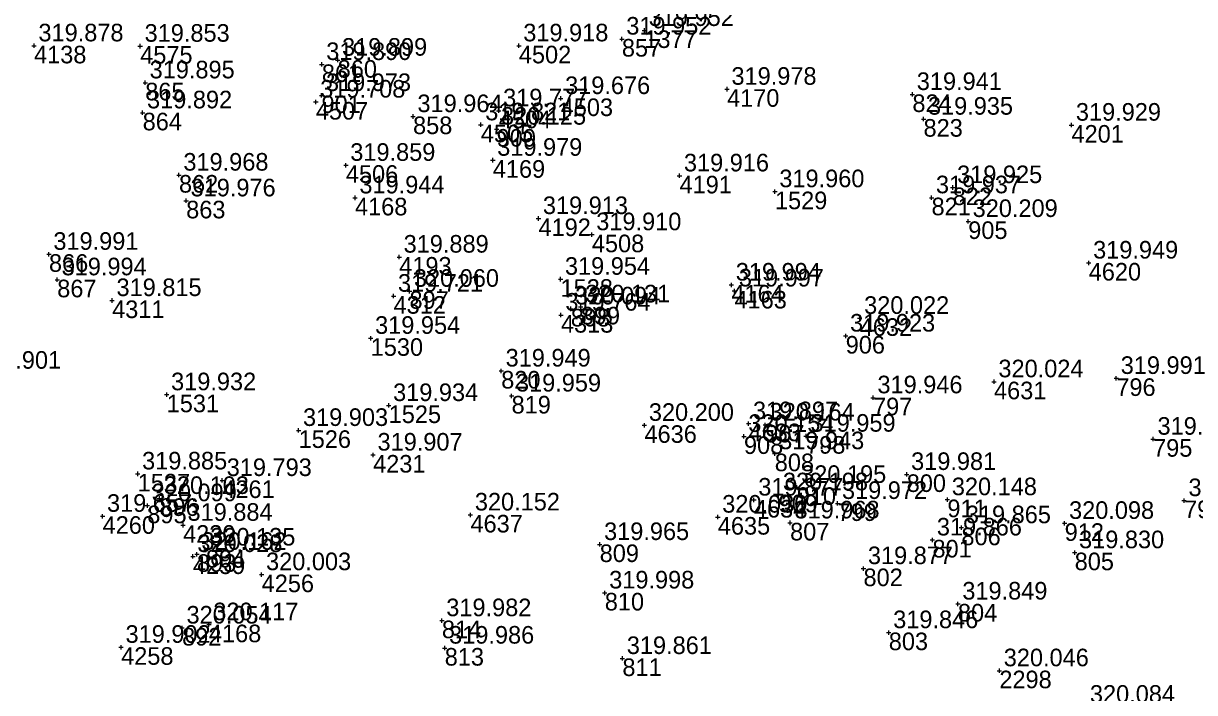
# Model space of a CAD drawing. Extents: x -829398 to -819400, y -1074439 to -1067977.
# Drawn here: x -821081.8 to -821001.9, y -1070069.5 to -1070023.8 of the extents above; entities that cross this region are included whole.
import ezdxf

# ---------------------------------------------------------------- set-up
doc = ezdxf.new("R2010")
doc.units = 0
for name, color, linetype in [('Vrstva 60', 7, 'Continuous'), ('Vrstva 61', 7, 'Continuous'), ('Čísla bodů_doměření_2012', 7, 'Continuous')]:
    doc.layers.add(name, color=color, linetype=linetype)

# ---------------------------------------------------------------- blocks, each defined once
blk = doc.blocks.new('BOD')
at = {"layer": 'Čísla bodů_doměření_2012'}
for p, q in [((-0.15, 0), (0.15, 0)), ((0, -0.15), (0, 0.15))]:
    blk.add_line(p, q, dxfattribs=at)

msp = doc.modelspace()

# ---------------------------------------------------------------- block references
at = {"layer": 'Vrstva 60'}
for p in [(-821039.461, -1070024.304), (-821039.461, -1070024.304), (-821040.992, -1070024.893), (-821040.992, -1070024.893), (-821081.074, -1070025.353), (-821081.074, -1070025.353), (-821073.836, -1070025.38), (-821073.836, -1070025.38), (-821048.016, -1070025.353), (-821048.016, -1070025.353), (-821061.45, -1070026.626), (-821061.45, -1070026.626), (-821060.371, -1070026.331), (-821060.371, -1070026.331), (-821073.493, -1070027.878), (-821073.493, -1070027.878), (-821033.822, -1070028.315), (-821033.822, -1070028.315), (-821061.86, -1070029.189), (-821061.86, -1070029.189), (-821061.47, -1070028.742), (-821061.47, -1070028.742), (-821045.164, -1070028.948), (-821045.164, -1070028.948), (-821021.184, -1070028.672), (-821021.184, -1070028.672), (-821073.668, -1070029.923), (-821073.668, -1070029.923), (-821049.389, -1070029.785), (-821049.389, -1070029.785), (-821055.231, -1070030.181), (-821055.231, -1070030.181), (-821050.61, -1070030.739), (-821050.61, -1070030.739), (-821020.424, -1070030.355), (-821020.424, -1070030.355), (-821010.336, -1070030.763), (-821010.336, -1070030.763), (-821049.534, -1070031.035), (-821049.534, -1070031.035), (-821049.794, -1070033.157), (-821049.794, -1070033.157), (-821059.812, -1070033.502), (-821059.812, -1070033.502), (-821071.191, -1070034.171), (-821071.191, -1070034.171), (-821037.062, -1070034.224), (-821037.062, -1070034.224), (-821030.556, -1070035.303), (-821030.556, -1070035.303), (-821018.434, -1070035.023), (-821018.434, -1070035.023), (-821070.701, -1070035.927), (-821070.701, -1070035.927), (-821059.189, -1070035.725), (-821059.189, -1070035.725), (-821019.879, -1070035.717), (-821019.879, -1070035.717), (-821046.679, -1070037.135), (-821046.679, -1070037.135), (-821017.376, -1070037.333), (-821017.376, -1070037.333), (-821043.039, -1070038.238), (-821043.039, -1070038.238), (-821080.056, -1070039.573), (-821080.056, -1070039.573), (-821056.175, -1070039.765), (-821056.175, -1070039.765), (-821009.161, -1070040.168), (-821009.161, -1070040.168), (-821079.494, -1070041.311), (-821079.494, -1070041.311), (-821045.175, -1070041.276), (-821045.175, -1070041.276), (-821033.526, -1070041.671), (-821075.751, -1070042.729), (-821075.751, -1070042.729), (-821056.561, -1070042.431), (-821056.561, -1070042.431), (-821055.474, -1070042.094), (-821055.474, -1070042.094), (-821033.316, -1070042.074), (-821044.475, -1070043.3), (-821044.475, -1070043.3), (-821043.796, -1070043.16), (-821043.796, -1070043.16), (-821045.144, -1070043.722), (-821045.144, -1070043.722), (-821024.775, -1070043.942), (-821024.775, -1070043.942), (-821025.732, -1070045.149), (-821025.732, -1070045.149), (-821058.119, -1070045.303), (-821058.119, -1070045.303), (-821049.22, -1070047.534), (-821049.22, -1070047.534), (-821015.619, -1070048.268), (-821015.619, -1070048.268), (-821007.279, -1070048.039), (-821007.279, -1070048.039), (-821072.029, -1070049.153), (-821072.029, -1070049.153), (-821056.892, -1070049.889), (-821056.892, -1070049.889), (-821048.514, -1070049.238), (-821048.514, -1070049.238), (-821023.867, -1070049.36), (-821023.867, -1070049.36), (-821063.034, -1070051.587), (-821063.034, -1070051.587), (-821039.453, -1070051.239), (-821039.453, -1070051.239), (-821032.353, -1070051.129), (-821032.353, -1070051.129), (-821031.22, -1070051.217), (-821031.22, -1070051.217), (-821032.669, -1070051.996), (-821032.669, -1070051.996), (-821028.431, -1070051.978), (-821028.431, -1070051.978), (-821004.771, -1070052.186), (-821004.771, -1070052.186), (-821030.569, -1070053.174), (-821030.569, -1070053.174), (-821057.954, -1070053.267), (-821057.954, -1070053.267), (-821074.006, -1070054.555), (-821074.006, -1070054.555), (-821021.572, -1070054.59), (-821021.572, -1070054.59), (-821068.236, -1070055.003), (-821068.236, -1070055.003), (-821029.069, -1070055.473), (-821029.069, -1070055.473), (-821072.525, -1070056.226), (-821072.525, -1070056.226), (-821031.992, -1070056.336), (-821031.992, -1070056.336), (-821030.312, -1070055.977), (-821030.312, -1070055.977), (-821018.795, -1070056.311), (-821018.795, -1070056.311), (-821002.659, -1070056.375), (-821002.659, -1070056.375), (-821073.349, -1070056.722), (-821073.349, -1070056.722), (-821026.285, -1070056.567), (-821026.285, -1070056.567), (-821076.399, -1070057.444), (-821076.399, -1070057.444), (-821051.317, -1070057.353), (-821051.317, -1070057.353), (-821034.451, -1070057.5), (-821034.451, -1070057.5), (-821029.523, -1070057.896), (-821029.523, -1070057.896), (-821010.802, -1070057.927), (-821010.802, -1070057.927), (-821070.911, -1070058.056), (-821070.911, -1070058.056), (-821017.841, -1070058.222), (-821017.841, -1070058.222), (-821042.506, -1070059.37), (-821042.506, -1070059.37), (-821019.816, -1070059.059), (-821019.816, -1070059.059), (-821070.241, -1070060.187), (-821070.241, -1070060.187), (-821069.963, -1070060.039), (-821069.963, -1070060.039), (-821069.356, -1070059.745), (-821069.356, -1070059.745), (-821010.119, -1070059.929), (-821010.119, -1070059.929), (-821024.518, -1070061.014), (-821024.518, -1070061.014), (-821065.554, -1070061.425), (-821065.554, -1070061.425), (-821042.158, -1070062.673), (-821042.158, -1070062.673), (-821018.079, -1070063.427), (-821018.079, -1070063.427), (-821070.978, -1070065.065), (-821070.978, -1070065.065), (-821069.151, -1070064.84), (-821053.266, -1070064.564), (-821053.266, -1070064.564), (-821022.794, -1070065.381), (-821022.794, -1070065.381), (-821075.136, -1070066.38), (-821075.136, -1070066.38), (-821053.071, -1070066.435), (-821053.071, -1070066.435), (-821040.957, -1070067.145), (-821040.957, -1070067.145), (-821015.255, -1070067.98), (-821015.255, -1070067.98)]:
    msp.add_blockref('BOD', p, dxfattribs=at)

# ---------------------------------------------------------------- texts
for s, p in [('1377', (-821039.461, -1070025.504)), ('857', (-821040.992, -1070026.093)), ('857', (-821040.992, -1070026.093)), ('4138', (-821081.074, -1070026.553)), ('4575', (-821073.836, -1070026.58)), ('4502', (-821048.016, -1070026.553)), ('861', (-821061.45, -1070027.826)), ('861', (-821061.45, -1070027.826)), ('860', (-821060.371, -1070027.531)), ('860', (-821060.371, -1070027.531)), ('865', (-821073.493, -1070029.078)), ('865', (-821073.493, -1070029.078)), ('901', (-821061.47, -1070029.942)), ('901', (-821061.47, -1070029.942)), ('4503', (-821045.164, -1070030.148)), ('4170', (-821033.822, -1070029.515)), ('824', (-821021.184, -1070029.872)), ('824', (-821021.184, -1070029.872)), ('4507', (-821061.86, -1070030.389)), ('4504', (-821049.389, -1070030.985)), ('864', (-821073.668, -1070031.123)), ('864', (-821073.668, -1070031.123)), ('858', (-821055.231, -1070031.381)), ('858', (-821055.231, -1070031.381)), ('823', (-821020.424, -1070031.555)), ('823', (-821020.424, -1070031.555)), ('4505', (-821050.61, -1070031.939)), ('900', (-821049.534, -1070032.235)), ('900', (-821049.534, -1070032.235)), ('4201', (-821010.336, -1070031.963)), ('4506', (-821059.812, -1070034.702)), ('4169', (-821049.794, -1070034.357)), ('862', (-821071.191, -1070035.371)), ('862', (-821071.191, -1070035.371)), ('4191', (-821037.062, -1070035.424)), ('1529', (-821030.556, -1070036.503)), ('822', (-821018.434, -1070036.223)), ('822', (-821018.434, -1070036.223)), ('863', (-821070.701, -1070037.127)), ('863', (-821070.701, -1070037.127)), ('4168', (-821059.189, -1070036.925)), ('821', (-821019.879, -1070036.917)), ('821', (-821019.879, -1070036.917)), ('4192', (-821046.679, -1070038.335)), ('905', (-821017.376, -1070038.533)), ('905', (-821017.376, -1070038.533)), ('4508', (-821043.039, -1070039.438)), ('866', (-821080.056, -1070040.773)), ('866', (-821080.056, -1070040.773)), ('4193', (-821056.175, -1070040.965)), ('4620', (-821009.161, -1070041.368)), ('867', (-821079.494, -1070042.511)), ('867', (-821079.494, -1070042.511)), ('1528', (-821045.175, -1070042.476)), ('4164', (-821033.526, -1070042.871)), ('4312', (-821056.561, -1070043.631)), ('897', (-821055.474, -1070043.294)), ('897', (-821055.474, -1070043.294)), ('4163', (-821033.316, -1070043.274)), ('4311', (-821075.751, -1070043.929)), ('898', (-821044.475, -1070044.5)), ('898', (-821044.475, -1070044.5)), ('899', (-821043.796, -1070044.36)), ('899', (-821043.796, -1070044.36)), ('4313', (-821045.144, -1070044.922)), ('4632', (-821024.775, -1070045.142)), ('1530', (-821058.119, -1070046.503)), ('906', (-821025.732, -1070046.349)), ('906', (-821025.732, -1070046.349)), ('820', (-821049.22, -1070048.734)), ('820', (-821049.22, -1070048.734)), ('796', (-821007.279, -1070049.239)), ('796', (-821007.279, -1070049.239)), ('4631', (-821015.619, -1070049.468)), ('1531', (-821072.029, -1070050.353)), ('819', (-821048.514, -1070050.438)), ('819', (-821048.514, -1070050.438)), ('797', (-821023.867, -1070050.56)), ('797', (-821023.867, -1070050.56)), ('1525', (-821056.892, -1070051.089)), ('4636', (-821039.453, -1070052.439)), ('4633', (-821032.353, -1070052.329)), ('907', (-821031.22, -1070052.417)), ('907', (-821031.22, -1070052.417)), ('1526', (-821063.034, -1070052.787)), ('908', (-821032.669, -1070053.196)), ('908', (-821032.669, -1070053.196)), ('798', (-821028.431, -1070053.178)), ('798', (-821028.431, -1070053.178)), ('795', (-821004.771, -1070053.386)), ('795', (-821004.771, -1070053.386)), ('4231', (-821057.954, -1070054.467)), ('808', (-821030.569, -1070054.374)), ('808', (-821030.569, -1070054.374)), ('1527', (-821074.006, -1070055.755)), ('800', (-821021.572, -1070055.79)), ('800', (-821021.572, -1070055.79)), ('4261', (-821068.236, -1070056.203)), ('896', (-821072.525, -1070057.426)), ('896', (-821072.525, -1070057.426)), ('909', (-821030.312, -1070057.177)), ('909', (-821030.312, -1070057.177)), ('910', (-821029.069, -1070056.673)), ('910', (-821029.069, -1070056.673)), ('895', (-821073.349, -1070057.922)), ('895', (-821073.349, -1070057.922)), ('4634', (-821031.992, -1070057.536)), ('799', (-821026.285, -1070057.767)), ('799', (-821026.285, -1070057.767)), ('911', (-821018.795, -1070057.511)), ('911', (-821018.795, -1070057.511)), ('794', (-821002.659, -1070057.575)), ('794', (-821002.659, -1070057.575)), ('4260', (-821076.399, -1070058.644)), ('4637', (-821051.317, -1070058.553)), ('4635', (-821034.451, -1070058.7)), ('4230', (-821070.911, -1070059.256)), ('807', (-821029.523, -1070059.096)), ('807', (-821029.523, -1070059.096)), ('806', (-821017.841, -1070059.422)), ('806', (-821017.841, -1070059.422)), ('912', (-821010.802, -1070059.127)), ('912', (-821010.802, -1070059.127)), ('809', (-821042.506, -1070060.57)), ('809', (-821042.506, -1070060.57)), ('801', (-821019.816, -1070060.259)), ('801', (-821019.816, -1070060.259)), ('4259', (-821070.241, -1070061.387)), ('893', (-821069.963, -1070061.239)), ('893', (-821069.963, -1070061.239)), ('894', (-821069.356, -1070060.945)), ('894', (-821069.356, -1070060.945)), ('805', (-821010.119, -1070061.129)), ('805', (-821010.119, -1070061.129)), ('802', (-821024.518, -1070062.214)), ('802', (-821024.518, -1070062.214)), ('4256', (-821065.554, -1070062.625)), ('810', (-821042.158, -1070063.873)), ('810', (-821042.158, -1070063.873)), ('804', (-821018.079, -1070064.627)), ('804', (-821018.079, -1070064.627)), ('4168', (-821069.151, -1070066.04)), ('814', (-821053.266, -1070065.764)), ('814', (-821053.266, -1070065.764)), ('892', (-821070.978, -1070066.265)), ('892', (-821070.978, -1070066.265)), ('803', (-821022.794, -1070066.581)), ('803', (-821022.794, -1070066.581)), ('4258', (-821075.136, -1070067.58)), ('813', (-821053.071, -1070067.635)), ('813', (-821053.071, -1070067.635)), ('811', (-821040.957, -1070068.345)), ('811', (-821040.957, -1070068.345)), ('2298', (-821015.255, -1070069.18))]:
    msp.add_text(s, height=1.2, dxfattribs=at).set_placement(p)
at = {"layer": 'Vrstva 61'}
for s, p in [('319.952', (-821040.692, -1070024.593)), ('319.952', (-821039.161, -1070024.004)), ('319.878', (-821080.774, -1070025.053)), ('319.853', (-821073.536, -1070025.08)), ('319.918', (-821047.716, -1070025.053)), ('319.899', (-821060.071, -1070026.031)), ('319.890', (-821061.15, -1070026.326)), ('319.895', (-821073.193, -1070027.578)), ('319.973', (-821061.17, -1070028.442)), ('319.676', (-821044.864, -1070028.648)), ('319.978', (-821033.522, -1070028.015)), ('319.941', (-821020.884, -1070028.372)), ('319.708', (-821061.56, -1070028.889)), ('319.777', (-821049.089, -1070029.485)), ('319.892', (-821073.368, -1070029.623)), ('319.964', (-821054.931, -1070029.881)), ('319.935', (-821020.124, -1070030.055)), ('319.821', (-821050.31, -1070030.439)), ('320.125', (-821049.234, -1070030.735)), ('319.929', (-821010.036, -1070030.463)), ('319.859', (-821059.512, -1070033.202)), ('319.979', (-821049.494, -1070032.857)), ('319.968', (-821070.891, -1070033.871)), ('319.916', (-821036.762, -1070033.924)), ('319.960', (-821030.256, -1070035.003)), ('319.925', (-821018.134, -1070034.723)), ('319.976', (-821070.401, -1070035.627)), ('319.944', (-821058.889, -1070035.425)), ('319.937', (-821019.579, -1070035.417)), ('319.913', (-821046.379, -1070036.835)), ('320.209', (-821017.076, -1070037.033)), ('319.910', (-821042.739, -1070037.938)), ('319.991', (-821079.756, -1070039.273)), ('319.889', (-821055.875, -1070039.465)), ('319.949', (-821008.861, -1070039.868)), ('319.994', (-821079.194, -1070041.011)), ('319.954', (-821044.875, -1070040.976)), ('319.994', (-821033.226, -1070041.371)), ('319.721', (-821056.261, -1070042.131)), ('320.060', (-821055.174, -1070041.794)), ('319.997', (-821033.016, -1070041.774)), ('319.815', (-821075.451, -1070042.429)), ('320.094', (-821044.175, -1070043)), ('320.131', (-821043.496, -1070042.86)), ('319.764', (-821044.844, -1070043.422)), ('320.022', (-821024.475, -1070043.642)), ('319.954', (-821057.819, -1070045.003)), ('319.923', (-821025.432, -1070044.849)), ('319.901', (-821085.028, -1070047.385)), ('319.949', (-821048.92, -1070047.234)), ('319.991', (-821006.979, -1070047.739)), ('320.024', (-821015.319, -1070047.968)), ('319.932', (-821071.729, -1070048.853)), ('319.959', (-821048.214, -1070048.938)), ('319.946', (-821023.567, -1070049.06)), ('319.934', (-821056.592, -1070049.589)), ('320.200', (-821039.153, -1070050.939)), ('319.897', (-821032.053, -1070050.829)), ('320.164', (-821030.92, -1070050.917)), ('319.903', (-821062.734, -1070051.287)), ('320.154', (-821032.369, -1070051.696)), ('319.959', (-821028.131, -1070051.678)), ('319.890', (-821004.471, -1070051.886)), ('319.907', (-821057.654, -1070052.967)), ('319.943', (-821030.269, -1070052.874)), ('319.885', (-821073.706, -1070054.255)), ('319.793', (-821067.936, -1070054.703)), ('319.981', (-821021.272, -1070054.29)), ('320.198', (-821030.012, -1070055.677)), ('320.195', (-821028.769, -1070055.173)), ('320.099', (-821073.049, -1070056.422)), ('320.103', (-821072.225, -1070055.926)), ('319.877', (-821031.692, -1070056.036)), ('319.972', (-821025.985, -1070056.267)), ('320.148', (-821018.495, -1070056.011)), ('319.864', (-821002.359, -1070056.075)), ('319.657', (-821076.099, -1070057.144)), ('320.152', (-821051.017, -1070057.053)), ('320.030', (-821034.151, -1070057.2)), ('319.884', (-821070.611, -1070057.756)), ('319.968', (-821029.223, -1070057.596)), ('319.865', (-821017.541, -1070057.922)), ('320.098', (-821010.502, -1070057.627)), ('319.866', (-821019.516, -1070058.759)), ('320.162', (-821069.663, -1070059.739)), ('320.135', (-821069.056, -1070059.445)), ('319.965', (-821042.206, -1070059.07)), ('319.830', (-821009.819, -1070059.629)), ('320.028', (-821069.941, -1070059.887)), ('320.003', (-821065.254, -1070061.125)), ('319.877', (-821024.218, -1070060.714)), ('319.998', (-821041.858, -1070062.373)), ('319.849', (-821017.779, -1070063.127)), ('320.117', (-821068.851, -1070064.54)), ('319.982', (-821052.966, -1070064.264)), ('320.054', (-821070.678, -1070064.765)), ('319.846', (-821022.494, -1070065.081)), ('319.902', (-821074.836, -1070066.08)), ('319.986', (-821052.771, -1070066.135)), ('319.861', (-821040.657, -1070066.845)), ('320.046', (-821014.955, -1070067.68)), ('320.084', (-821009.08, -1070070.168))]:
    msp.add_text(s, height=1.2, dxfattribs=at).set_placement(p)

doc.saveas('drawing.dxf')
